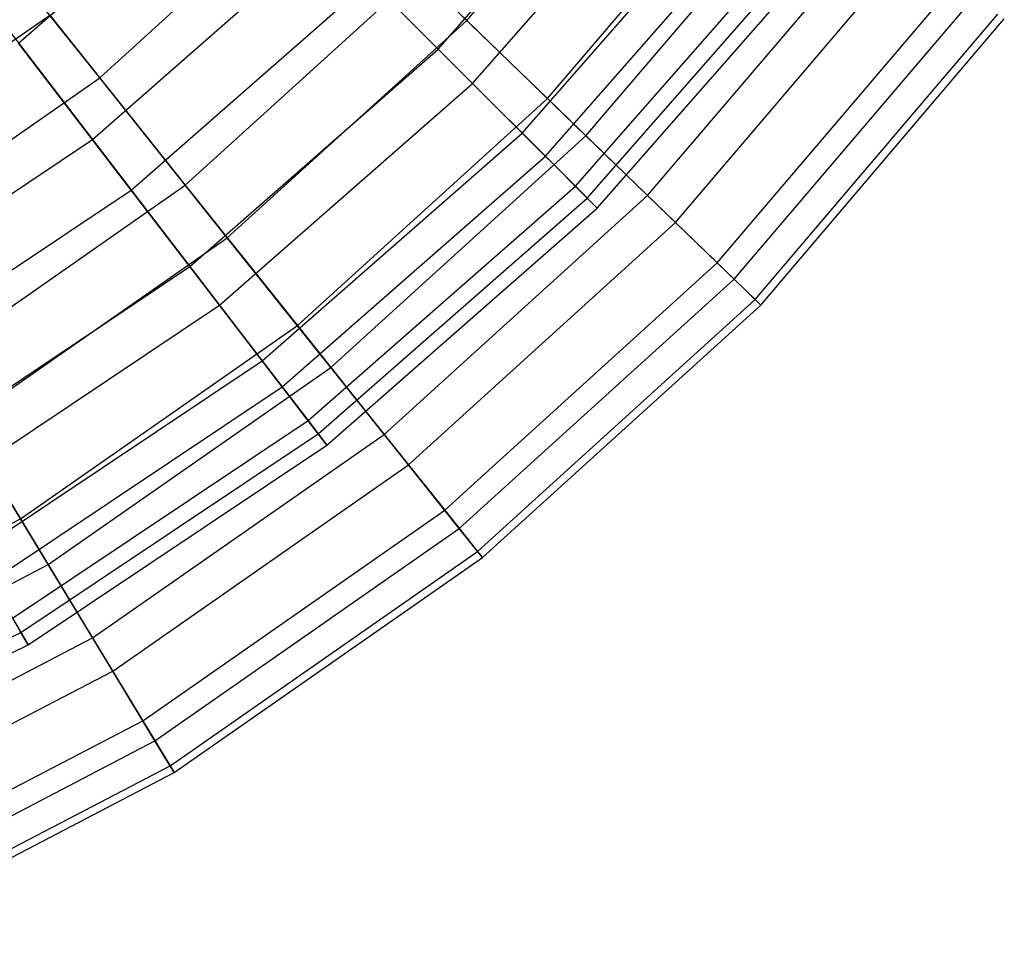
# Model space of a CAD drawing. Extents: x 0.2 to 40.1, y -6.7 to 6.7.
# Tile 310 of 516: x 22.567 to 23.359, y 1.295 to 2.041. Entities that reach past the tile are written whole.
import ezdxf

# ---------------------------------------------------------------- set-up
doc = ezdxf.new("R2010")
doc.units = 0
doc.header["$MEASUREMENT"] = 0
doc.layers.get('0').update_dxf_attribs({"color": 13, "linetype": 'CONTINUOUS'})

# ---------------------------------------------------------------- blocks, each defined once
blk = doc.blocks.new('SNOWBALL_XIV_PM3_STL')
at = {"color": 0}
for p, q in [((22.92625, 2.04064, 16.35497), (23.09495, 2.2388, 16.35497)), ((22.92625, 2.04064, 16.35497), (23.09495, 2.2388, 16.35497)), ((22.9033, 2.01756, 14.24554), (23.07845, 2.21727, 14.24554)), ((22.9033, 2.01756, 14.24554), (23.07845, 2.21727, 14.24554)), ((22.931, 1.98986, 15.94689), (23.10952, 2.19343, 15.94689)), ((22.931, 1.98986, 15.94689), (23.10952, 2.19343, 15.94689)), ((22.99126, 1.97769, 14.10957), (23.16747, 2.18468, 14.10957)), ((22.99126, 1.97769, 14.10957), (23.16747, 2.18468, 14.10957)), ((22.56551, 2.02235, 16.4615), (22.74292, 2.17793, 16.4615)), ((22.56551, 2.02235, 16.4615), (22.74292, 2.17793, 16.4615)), ((22.97087, 1.94998, 14.51956), (23.15426, 2.1591, 14.51956)), ((22.97087, 1.94998, 14.51956), (23.15426, 2.1591, 14.51956)), ((23.02218, 1.94773, 16.09467), (23.20197, 2.15893, 16.09467)), ((23.02218, 1.94773, 16.09467), (23.20197, 2.15893, 16.09467)), ((22.63091, 1.99444, 16.59676), (22.80794, 2.15522, 16.59676)), ((22.63091, 1.99444, 16.59676), (22.80794, 2.15522, 16.59676)), ((22.92625, 2.04064, 16.35497), (22.80794, 2.15522, 16.59676)), ((22.92625, 2.04064, 16.35497), (22.80794, 2.15522, 16.59676)), ((22.63091, 1.99444, 16.59676), (22.51038, 2.14559, 16.81634)), ((22.63091, 1.99444, 16.59676), (22.51038, 2.14559, 16.81634)), ((22.98959, 1.93127, 15.66877), (23.17526, 2.14299, 15.66877)), ((22.98959, 1.93127, 15.66877), (23.17526, 2.14299, 15.66877)), ((23.01376, 1.9071, 14.80335), (23.20238, 2.12218, 14.80335)), ((23.01376, 1.9071, 14.80335), (23.20238, 2.12218, 14.80335)), ((23.07183, 1.89965, 14.37977), (23.25736, 2.11759, 14.37977)), ((23.07183, 1.89965, 14.37977), (23.25736, 2.11759, 14.37977)), ((22.62506, 1.94474, 13.98557), (22.81209, 2.10877, 13.98557)), ((22.62506, 1.94474, 13.98557), (22.81209, 2.10877, 13.98557)), ((22.81209, 2.10877, 13.98557), (22.9033, 2.01756, 14.24554)), ((22.81209, 2.10877, 13.98557), (22.9033, 2.01756, 14.24554)), ((23.02319, 1.89767, 15.38248), (23.21296, 2.11406, 15.38248)), ((23.02319, 1.89767, 15.38248), (23.21296, 2.11406, 15.38248)), ((23.03129, 1.88957, 15.0925), (23.22205, 2.10708, 15.0925)), ((23.03129, 1.88957, 15.0925), (23.22205, 2.10708, 15.0925)), ((23.09427, 1.87793, 15.81986), (23.28239, 2.09891, 15.81986)), ((23.09427, 1.87793, 15.81986), (23.28239, 2.09891, 15.81986)), ((22.6998, 1.90806, 13.85531), (22.88731, 2.07836, 13.85531)), ((22.6998, 1.90806, 13.85531), (22.88731, 2.07836, 13.85531)), ((22.88731, 2.07836, 13.85531), (22.99126, 1.97769, 14.10957)), ((22.88731, 2.07836, 13.85531), (22.99126, 1.97769, 14.10957)), ((22.52742, 2.072, 13.74372), (22.62506, 1.94474, 13.98557)), ((22.52742, 2.072, 13.74372), (22.62506, 1.94474, 13.98557)), ((22.65628, 1.90406, 16.21252), (22.84835, 2.07251, 16.21252)), ((22.65628, 1.90406, 16.21252), (22.84835, 2.07251, 16.21252)), ((22.931, 1.98986, 15.94689), (22.84835, 2.07251, 16.21252)), ((22.931, 1.98986, 15.94689), (22.84835, 2.07251, 16.21252)), ((23.12779, 1.84546, 14.66177), (23.3198, 2.07099, 14.66177)), ((23.12779, 1.84546, 14.66177), (23.3198, 2.07099, 14.66177)), ((23.1414, 1.83229, 15.53475), (23.33497, 2.05967, 15.53475)), ((23.1414, 1.83229, 15.53475), (23.33497, 2.05967, 15.53475)), ((22.40132, 1.91282, 13.62088), (22.59067, 2.0449, 13.62088)), ((22.40132, 1.91282, 13.62088), (22.59067, 2.0449, 13.62088)), ((22.59067, 2.0449, 13.62088), (22.6998, 1.90806, 13.85531)), ((22.59067, 2.0449, 13.62088), (22.6998, 1.90806, 13.85531)), ((23.15829, 1.81593, 14.95123), (23.35382, 2.0456, 14.95123)), ((23.15829, 1.81593, 14.95123), (23.35382, 2.0456, 14.95123)), ((22.7336, 1.86568, 16.35497), (22.92625, 2.04064, 16.35497)), ((22.7336, 1.86568, 16.35497), (22.92625, 2.04064, 16.35497)), ((23.02218, 1.94773, 16.09467), (22.92625, 2.04064, 16.35497)), ((23.02218, 1.94773, 16.09467), (22.92625, 2.04064, 16.35497)), ((23.16285, 1.81151, 15.24372), (23.3589, 2.04181, 15.24372)), ((23.16285, 1.81151, 15.24372), (23.3589, 2.04181, 15.24372)), ((22.65628, 1.90406, 16.21252), (22.56551, 2.02235, 16.4615)), ((22.65628, 1.90406, 16.21252), (22.56551, 2.02235, 16.4615)), ((22.70358, 1.84241, 14.24554), (22.9033, 2.01756, 14.24554)), ((22.70358, 1.84241, 14.24554), (22.9033, 2.01756, 14.24554)), ((22.9033, 2.01756, 14.24554), (22.97087, 1.94998, 14.51956)), ((22.9033, 2.01756, 14.24554), (22.97087, 1.94998, 14.51956)), ((22.43478, 1.85763, 16.59676), (22.63091, 1.99444, 16.59676)), ((22.43478, 1.85763, 16.59676), (22.63091, 1.99444, 16.59676)), ((22.7336, 1.86568, 16.35497), (22.63091, 1.99444, 16.59676)), ((22.7336, 1.86568, 16.35497), (22.63091, 1.99444, 16.59676)), ((22.72743, 1.81133, 15.94689), (22.931, 1.98986, 15.94689)), ((22.72743, 1.81133, 15.94689), (22.931, 1.98986, 15.94689)), ((22.98959, 1.93127, 15.66877), (22.931, 1.98986, 15.94689)), ((22.98959, 1.93127, 15.66877), (22.931, 1.98986, 15.94689)), ((22.79002, 1.79493, 14.10957), (22.99126, 1.97769, 14.10957)), ((22.79002, 1.79493, 14.10957), (22.99126, 1.97769, 14.10957)), ((22.99126, 1.97769, 14.10957), (23.07183, 1.89965, 14.37977)), ((22.99126, 1.97769, 14.10957), (23.07183, 1.89965, 14.37977)), ((22.76176, 1.7666, 14.51956), (22.97087, 1.94998, 14.51956)), ((22.76176, 1.7666, 14.51956), (22.97087, 1.94998, 14.51956)), ((22.97087, 1.94998, 14.51956), (23.01376, 1.9071, 14.80335)), ((22.97087, 1.94998, 14.51956), (23.01376, 1.9071, 14.80335)), ((22.41822, 1.80654, 13.98557), (22.62506, 1.94474, 13.98557)), ((22.41822, 1.80654, 13.98557), (22.62506, 1.94474, 13.98557)), ((22.62506, 1.94474, 13.98557), (22.70358, 1.84241, 14.24554)), ((22.62506, 1.94474, 13.98557), (22.70358, 1.84241, 14.24554)), ((22.81686, 1.76127, 16.09467), (23.02218, 1.94773, 16.09467)), ((22.81686, 1.76127, 16.09467), (23.02218, 1.94773, 16.09467)), ((23.09427, 1.87793, 15.81986), (23.02218, 1.94773, 16.09467)), ((23.09427, 1.87793, 15.81986), (23.02218, 1.94773, 16.09467)), ((22.77787, 1.7456, 15.66877), (22.98959, 1.93127, 15.66877)), ((22.77787, 1.7456, 15.66877), (22.98959, 1.93127, 15.66877)), ((23.02319, 1.89767, 15.38248), (22.98959, 1.93127, 15.66877)), ((23.02319, 1.89767, 15.38248), (22.98959, 1.93127, 15.66877)), ((22.44386, 1.76213, 16.21252), (22.65628, 1.90406, 16.21252)), ((22.44386, 1.76213, 16.21252), (22.65628, 1.90406, 16.21252)), ((22.49205, 1.76315, 13.85531), (22.6998, 1.90806, 13.85531)), ((22.49205, 1.76315, 13.85531), (22.6998, 1.90806, 13.85531)), ((22.72743, 1.81133, 15.94689), (22.65628, 1.90406, 16.21252)), ((22.72743, 1.81133, 15.94689), (22.65628, 1.90406, 16.21252)), ((22.6998, 1.90806, 13.85531), (22.79002, 1.79493, 14.10957)), ((22.6998, 1.90806, 13.85531), (22.79002, 1.79493, 14.10957)), ((22.79868, 1.71848, 14.80335), (23.01376, 1.9071, 14.80335)), ((22.79868, 1.71848, 14.80335), (23.01376, 1.9071, 14.80335)), ((23.01376, 1.9071, 14.80335), (23.03129, 1.88957, 15.0925)), ((23.01376, 1.9071, 14.80335), (23.03129, 1.88957, 15.0925)), ((22.8068, 1.7079, 15.38248), (23.02319, 1.89767, 15.38248)), ((22.8068, 1.7079, 15.38248), (23.02319, 1.89767, 15.38248)), ((22.85995, 1.70723, 14.37977), (23.07183, 1.89965, 14.37977)), ((22.85995, 1.70723, 14.37977), (23.07183, 1.89965, 14.37977)), ((23.03129, 1.88957, 15.0925), (23.02319, 1.89767, 15.38248)), ((23.03129, 1.88957, 15.0925), (23.02319, 1.89767, 15.38248)), ((23.07183, 1.89965, 14.37977), (23.12779, 1.84546, 14.66177)), ((23.07183, 1.89965, 14.37977), (23.12779, 1.84546, 14.66177)), ((22.81377, 1.69881, 15.0925), (23.03129, 1.88957, 15.0925)), ((22.81377, 1.69881, 15.0925), (23.03129, 1.88957, 15.0925)), ((22.87943, 1.68281, 15.81986), (23.09427, 1.87793, 15.81986)), ((22.87943, 1.68281, 15.81986), (23.09427, 1.87793, 15.81986)), ((23.1414, 1.83229, 15.53475), (23.09427, 1.87793, 15.81986)), ((23.1414, 1.83229, 15.53475), (23.09427, 1.87793, 15.81986)), ((22.52015, 1.71679, 16.35497), (22.7336, 1.86568, 16.35497)), ((22.52015, 1.71679, 16.35497), (22.7336, 1.86568, 16.35497)), ((22.81686, 1.76127, 16.09467), (22.7336, 1.86568, 16.35497)), ((22.81686, 1.76127, 16.09467), (22.7336, 1.86568, 16.35497)), ((22.48272, 1.69483, 14.24554), (22.70358, 1.84241, 14.24554)), ((22.48272, 1.69483, 14.24554), (22.70358, 1.84241, 14.24554)), ((22.70358, 1.84241, 14.24554), (22.76176, 1.7666, 14.51956)), ((22.70358, 1.84241, 14.24554), (22.76176, 1.7666, 14.51956)), ((22.90853, 1.64632, 14.66177), (23.12779, 1.84546, 14.66177)), ((22.90853, 1.64632, 14.66177), (23.12779, 1.84546, 14.66177)), ((23.12779, 1.84546, 14.66177), (23.15829, 1.81593, 14.95123)), ((23.12779, 1.84546, 14.66177), (23.15829, 1.81593, 14.95123)), ((22.92033, 1.63152, 15.53475), (23.1414, 1.83229, 15.53475)), ((22.92033, 1.63152, 15.53475), (23.1414, 1.83229, 15.53475)), ((23.16285, 1.81151, 15.24372), (23.1414, 1.83229, 15.53475)), ((23.16285, 1.81151, 15.24372), (23.1414, 1.83229, 15.53475)), ((22.93499, 1.61314, 14.95123), (23.15829, 1.81593, 14.95123)), ((22.93499, 1.61314, 14.95123), (23.15829, 1.81593, 14.95123)), ((23.15829, 1.81593, 14.95123), (23.16285, 1.81151, 15.24372)), ((23.15829, 1.81593, 14.95123), (23.16285, 1.81151, 15.24372)), ((22.5023, 1.66091, 15.94689), (22.72743, 1.81133, 15.94689)), ((22.5023, 1.66091, 15.94689), (22.72743, 1.81133, 15.94689)), ((22.77787, 1.7456, 15.66877), (22.72743, 1.81133, 15.94689)), ((22.77787, 1.7456, 15.66877), (22.72743, 1.81133, 15.94689)), ((22.93895, 1.60818, 15.24372), (23.16285, 1.81151, 15.24372)), ((22.93895, 1.60818, 15.24372), (23.16285, 1.81151, 15.24372)), ((22.56706, 1.6394, 14.10957), (22.79002, 1.79493, 14.10957)), ((22.56706, 1.6394, 14.10957), (22.79002, 1.79493, 14.10957)), ((22.79002, 1.79493, 14.10957), (22.85995, 1.70723, 14.37977)), ((22.79002, 1.79493, 14.10957), (22.85995, 1.70723, 14.37977)), ((22.49205, 1.76315, 13.85531), (22.56706, 1.6394, 14.10957)), ((22.49205, 1.76315, 13.85531), (22.56706, 1.6394, 14.10957)), ((22.5305, 1.61207, 14.51956), (22.76176, 1.7666, 14.51956)), ((22.5305, 1.61207, 14.51956), (22.76176, 1.7666, 14.51956)), ((22.58938, 1.60259, 16.09467), (22.81686, 1.76127, 16.09467)), ((22.58938, 1.60259, 16.09467), (22.81686, 1.76127, 16.09467)), ((22.76176, 1.7666, 14.51956), (22.79868, 1.71848, 14.80335)), ((22.76176, 1.7666, 14.51956), (22.79868, 1.71848, 14.80335)), ((22.87943, 1.68281, 15.81986), (22.81686, 1.76127, 16.09467)), ((22.87943, 1.68281, 15.81986), (22.81686, 1.76127, 16.09467)), ((22.54373, 1.58915, 15.66877), (22.77787, 1.7456, 15.66877)), ((22.54373, 1.58915, 15.66877), (22.77787, 1.7456, 15.66877)), ((22.8068, 1.7079, 15.38248), (22.77787, 1.7456, 15.66877)), ((22.8068, 1.7079, 15.38248), (22.77787, 1.7456, 15.66877)), ((22.58938, 1.60259, 16.09467), (22.52015, 1.71679, 16.35497)), ((22.58938, 1.60259, 16.09467), (22.52015, 1.71679, 16.35497)), ((22.56082, 1.55954, 14.80335), (22.79868, 1.71848, 14.80335)), ((22.56082, 1.55954, 14.80335), (22.79868, 1.71848, 14.80335)), ((22.79868, 1.71848, 14.80335), (22.81377, 1.69881, 15.0925)), ((22.79868, 1.71848, 14.80335), (22.81377, 1.69881, 15.0925)), ((22.56749, 1.548, 15.38248), (22.8068, 1.7079, 15.38248)), ((22.56749, 1.548, 15.38248), (22.8068, 1.7079, 15.38248)), ((22.62521, 1.54349, 14.37977), (22.85995, 1.70723, 14.37977)), ((22.62521, 1.54349, 14.37977), (22.85995, 1.70723, 14.37977)), ((22.81377, 1.69881, 15.0925), (22.8068, 1.7079, 15.38248)), ((22.81377, 1.69881, 15.0925), (22.8068, 1.7079, 15.38248)), ((22.85995, 1.70723, 14.37977), (22.90853, 1.64632, 14.66177)), ((22.85995, 1.70723, 14.37977), (22.90853, 1.64632, 14.66177)), ((22.57322, 1.53807, 15.0925), (22.81377, 1.69881, 15.0925)), ((22.57322, 1.53807, 15.0925), (22.81377, 1.69881, 15.0925)), ((22.6414, 1.51678, 15.81986), (22.87943, 1.68281, 15.81986)), ((22.6414, 1.51678, 15.81986), (22.87943, 1.68281, 15.81986)), ((22.92033, 1.63152, 15.53475), (22.87943, 1.68281, 15.81986)), ((22.92033, 1.63152, 15.53475), (22.87943, 1.68281, 15.81986)), ((22.6656, 1.47687, 14.66177), (22.90853, 1.64632, 14.66177)), ((22.6656, 1.47687, 14.66177), (22.90853, 1.64632, 14.66177)), ((22.90853, 1.64632, 14.66177), (22.93499, 1.61314, 14.95123)), ((22.90853, 1.64632, 14.66177), (22.93499, 1.61314, 14.95123)), ((22.32605, 1.51367, 14.10957), (22.56706, 1.6394, 14.10957)), ((22.32605, 1.51367, 14.10957), (22.56706, 1.6394, 14.10957)), ((22.56706, 1.6394, 14.10957), (22.62521, 1.54349, 14.37977)), ((22.56706, 1.6394, 14.10957), (22.62521, 1.54349, 14.37977)), ((22.67541, 1.46067, 15.53475), (22.92033, 1.63152, 15.53475)), ((22.67541, 1.46067, 15.53475), (22.92033, 1.63152, 15.53475)), ((22.93895, 1.60818, 15.24372), (22.92033, 1.63152, 15.53475)), ((22.93895, 1.60818, 15.24372), (22.92033, 1.63152, 15.53475)), ((22.6876, 1.44056, 14.95123), (22.93499, 1.61314, 14.95123)), ((22.6876, 1.44056, 14.95123), (22.93499, 1.61314, 14.95123)), ((22.93499, 1.61314, 14.95123), (22.93895, 1.60818, 15.24372)), ((22.93499, 1.61314, 14.95123), (22.93895, 1.60818, 15.24372)), ((22.34348, 1.4743, 16.09467), (22.58938, 1.60259, 16.09467)), ((22.34348, 1.4743, 16.09467), (22.58938, 1.60259, 16.09467)), ((22.6414, 1.51678, 15.81986), (22.58938, 1.60259, 16.09467)), ((22.6414, 1.51678, 15.81986), (22.58938, 1.60259, 16.09467)), ((22.69089, 1.43514, 15.24372), (22.93895, 1.60818, 15.24372)), ((22.69089, 1.43514, 15.24372), (22.93895, 1.60818, 15.24372)), ((22.56749, 1.548, 15.38248), (22.54373, 1.58915, 15.66877)), ((22.56749, 1.548, 15.38248), (22.54373, 1.58915, 15.66877)), ((22.56082, 1.55954, 14.80335), (22.57322, 1.53807, 15.0925)), ((22.56082, 1.55954, 14.80335), (22.57322, 1.53807, 15.0925)), ((22.30936, 1.4207, 15.38248), (22.56749, 1.548, 15.38248)), ((22.30936, 1.4207, 15.38248), (22.56749, 1.548, 15.38248)), ((22.57322, 1.53807, 15.0925), (22.56749, 1.548, 15.38248)), ((22.57322, 1.53807, 15.0925), (22.56749, 1.548, 15.38248)), ((22.31374, 1.41011, 15.0925), (22.57322, 1.53807, 15.0925)), ((22.31374, 1.41011, 15.0925), (22.57322, 1.53807, 15.0925)), ((22.37145, 1.4111, 14.37977), (22.62521, 1.54349, 14.37977)), ((22.37145, 1.4111, 14.37977), (22.62521, 1.54349, 14.37977)), ((22.62521, 1.54349, 14.37977), (22.6656, 1.47687, 14.66177)), ((22.62521, 1.54349, 14.37977), (22.6656, 1.47687, 14.66177)), ((22.3841, 1.38254, 15.81986), (22.6414, 1.51678, 15.81986)), ((22.3841, 1.38254, 15.81986), (22.6414, 1.51678, 15.81986)), ((22.67541, 1.46067, 15.53475), (22.6414, 1.51678, 15.81986)), ((22.67541, 1.46067, 15.53475), (22.6414, 1.51678, 15.81986)), ((22.40299, 1.33986, 14.66177), (22.6656, 1.47687, 14.66177)), ((22.40299, 1.33986, 14.66177), (22.6656, 1.47687, 14.66177)), ((22.6656, 1.47687, 14.66177), (22.6876, 1.44056, 14.95123)), ((22.6656, 1.47687, 14.66177), (22.6876, 1.44056, 14.95123)), ((22.41065, 1.32255, 15.53475), (22.67541, 1.46067, 15.53475)), ((22.41065, 1.32255, 15.53475), (22.67541, 1.46067, 15.53475)), ((22.69089, 1.43514, 15.24372), (22.67541, 1.46067, 15.53475)), ((22.69089, 1.43514, 15.24372), (22.67541, 1.46067, 15.53475)), ((22.42017, 1.30105, 14.95123), (22.6876, 1.44056, 14.95123)), ((22.42017, 1.30105, 14.95123), (22.6876, 1.44056, 14.95123)), ((22.42274, 1.29525, 15.24372), (22.69089, 1.43514, 15.24372)), ((22.42274, 1.29525, 15.24372), (22.69089, 1.43514, 15.24372)), ((22.6876, 1.44056, 14.95123), (22.69089, 1.43514, 15.24372)), ((22.6876, 1.44056, 14.95123), (22.69089, 1.43514, 15.24372))]:
    blk.add_line(p, q, dxfattribs=at)
blk = doc.blocks.new('GRUPUJ_1')
at = {"color": 0}
blk.add_blockref('SNOWBALL_XIV_PM3_STL', (-0.20617, 6.65964, -0.51186), dxfattribs=at)

msp = doc.modelspace()

# ---------------------------------------------------------------- block references
at = {"color": 0}
msp.add_blockref('GRUPUJ_1', (0.20617, -6.65964, 0.51186), dxfattribs=at)

doc.saveas('drawing.dxf')
